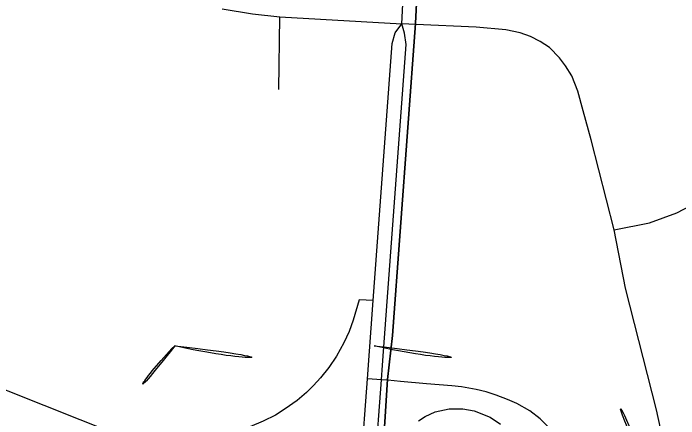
# Model space of a CAD drawing. Extents: x 208586767.6 to 208586821.4, y -134301046.9 to -134301022.9.
# Drawn here: x 208586780.235 to 208586780.6676, y -134301030.465 to -134301030.2013 of the extents above; entities that cross this region are included whole.
import ezdxf

# ---------------------------------------------------------------- set-up
doc = ezdxf.new("R2010")
doc.units = 0
for name, color, linetype in [('GM_X_City_Street', 7, 'Continuous'), ('GM_X_Corporation', 7, 'Continuous'), ('GM_X_Interchange_Ramps', 7, 'Continuous'), ('GM_X_Interstate_Route', 7, 'Continuous'), ('GM_X_Interstate_Shield', 7, 'Continuous'), ('GM_X_State_Route', 7, 'Continuous')]:
    doc.layers.add(name, color=color, linetype=linetype)

msp = doc.modelspace()

# ---------------------------------------------------------------- linework, layer by layer
at = {"layer": 'GM_X_City_Street'}
msp.add_line((208586780.40759, -134301030.25091), (208586780.40838, -134301030.2035), dxfattribs=at)
for points in [[(208586780.3709, -134301030.19847), (208586780.39057, -134301030.20172), (208586780.40838, -134301030.2035), (208586780.48761, -134301030.20811)], [(208586780.62579, -134301030.34215), (208586780.64877, -134301030.33749), (208586780.66642, -134301030.33116), (208586780.733, -134301030.29626), (208586780.76937, -134301030.27721), (208586780.80314, -134301030.26145), (208586780.84143, -134301030.24391), (208586780.86738, -134301030.23132), (208586780.86974, -134301030.23006), (208586780.89104, -134301030.21871), (208586780.90214, -134301030.21012), (208586780.9098, -134301030.20414)], [(208586780.66954, -134301030.53383), (208586780.65322, -134301030.45924), (208586780.63312, -134301030.38013), (208586780.62579, -134301030.34215), (208586780.61081, -134301030.28352), (208586780.60564, -134301030.26469), (208586780.60214, -134301030.25187), (208586780.59815, -134301030.24187), (208586780.59415, -134301030.23554), (208586780.59012, -134301030.23016), (208586780.58365, -134301030.22355), (208586780.57759, -134301030.21955), (208586780.57125, -134301030.21638), (208586780.5645, -134301030.21405), (208586780.55527, -134301030.21212), (208586780.53588, -134301030.21039), (208586780.49669, -134301030.20854), (208586780.48761, -134301030.20811)]]:
    msp.add_lwpolyline(points, dxfattribs=at)
at = {"layer": 'GM_X_Corporation'}
for points in [[(208586778.02826, -134301026.87222), (208586778.02826, -134301030.84072), (208586780.45606, -134301030.84072), (208586780.46226, -134301030.73232), (208586780.4715, -134301030.56429), (208586780.4725, -134301030.5433), (208586780.47482, -134301030.49456), (208586780.47836, -134301030.43953), (208586780.48165, -134301030.41091), (208586780.49647, -134301030.208), (208586780.51007, -134301029.93716), (208586780.52674, -134301029.60513), (208586780.54433, -134301029.31871), (208586780.54744, -134301029.28003), (208586780.55021, -134301029.2296), (208586780.55566, -134301029.13188), (208586780.5628, -134301029.05207), (208586780.56784, -134301028.98117), (208586780.57226, -134301028.915), (208586780.57856, -134301028.81386), (208586780.60576, -134301028.40742)], [(208586780.60576, -134301028.40742), (208586780.57856, -134301028.81386), (208586780.57226, -134301028.915), (208586780.56784, -134301028.98117), (208586780.5628, -134301029.05207), (208586780.55566, -134301029.13188), (208586780.55021, -134301029.2296), (208586780.54744, -134301029.28003), (208586780.54433, -134301029.31871), (208586780.52674, -134301029.60513), (208586780.51007, -134301029.93716), (208586780.49647, -134301030.208), (208586780.48165, -134301030.41091), (208586780.47836, -134301030.43953), (208586780.47482, -134301030.49456), (208586780.4725, -134301030.5433), (208586780.4715, -134301030.56429), (208586780.46226, -134301030.73232), (208586780.45606, -134301030.84072), (208586784.82826, -134301030.84072)]]:
    msp.add_lwpolyline(points, dxfattribs=at)
at = {"layer": 'GM_X_Interchange_Ramps'}
msp.add_line((208586780.47449, -134301030.43972), (208586780.46541, -134301030.43907), dxfattribs=at)
for points in [[(208586780.46896, -134301030.38819), (208586780.45988, -134301030.38764), (208586780.45605, -134301030.40098), (208586780.45336, -134301030.40828), (208586780.45002, -134301030.41567), (208586780.44524, -134301030.42428), (208586780.44017, -134301030.43182), (208586780.43485, -134301030.43851), (208586780.4303, -134301030.44346), (208586780.42571, -134301030.44792), (208586780.4196, -134301030.45311), (208586780.41189, -134301030.45868), (208586780.40541, -134301030.46263), (208586780.39756, -134301030.46666), (208586780.38892, -134301030.47023), (208586780.38068, -134301030.47287), (208586780.37222, -134301030.47486), (208586780.36345, -134301030.4762), (208586780.35599, -134301030.47678), (208586780.34721, -134301030.47682), (208586780.3297, -134301030.47561), (208586780.32612, -134301030.48462)], [(208586780.59988, -134301030.49433), (208586780.59797, -134301030.49046), (208586780.5939, -134301030.48408), (208586780.58878, -134301030.47718), (208586780.5837, -134301030.47125), (208586780.57757, -134301030.46508), (208586780.57093, -134301030.45984), (208586780.56244, -134301030.45524), (208586780.55627, -134301030.45243), (208586780.54894, -134301030.44963), (208586780.54255, -134301030.44763), (208586780.53588, -134301030.44595), (208586780.52654, -134301030.44428), (208586780.52019, -134301030.44359), (208586780.50378, -134301030.44231), (208586780.48686, -134301030.44075), (208586780.47858, -134301030.44006), (208586780.47449, -134301030.43972)], [(208586780.49851, -134301030.46632), (208586780.50273, -134301030.46367), (208586780.50922, -134301030.46061), (208586780.51834, -134301030.45862), (208586780.52736, -134301030.45853), (208586780.5346, -134301030.45981), (208586780.54503, -134301030.46403), (208586780.55171, -134301030.46861)]]:
    msp.add_lwpolyline(points, dxfattribs=at)
at = {"layer": 'GM_X_Interstate_Route'}
msp.add_lwpolyline([(208586780.09532, -134301030.39349), (208586780.13544, -134301030.40877), (208586780.32612, -134301030.48462), (208586780.41859, -134301030.52216), (208586780.45798, -134301030.53794), (208586780.46685, -134301030.54149), (208586780.47272, -134301030.54383), (208586780.50797, -134301030.55791), (208586780.62489, -134301030.6048), (208586780.69458, -134301030.63309), (208586780.73801, -134301030.65327), (208586780.77486, -134301030.67366), (208586780.81609, -134301030.70064), (208586780.85319, -134301030.73031), (208586780.87885, -134301030.75268), (208586780.90251, -134301030.77719), (208586780.93303, -134301030.8108), (208586780.95651, -134301030.84072)], dxfattribs=at)
at = {"layer": 'GM_X_Interstate_Shield'}
for centre, start_param, end_param in [((208586780.51414, -134301030.52766), 2.47259, 2.911027), ((208586780.40489, -134301030.24773), 4.415841, 5.008937), ((208586780.53461, -134301030.24773), 4.415841, 5.008937), ((208586780.42536, -134301030.52766), 0.230566, 0.669003)]:
    msp.add_ellipse(centre, major_axis=(0.22195, 0), ratio=0.8, start_param=start_param, end_param=end_param, dxfattribs=at)
at = {"layer": 'GM_X_State_Route'}
msp.add_line((208586780.48761, -134301030.20811), (208586780.49527, -134301030.07265), dxfattribs=at)
for points in [[(208586780.45549, -134301030.57194), (208586780.45644, -134301030.5588), (208586780.45798, -134301030.53794), (208586780.46122, -134301030.49414), (208586780.46541, -134301030.43907), (208586780.46896, -134301030.38819), (208586780.48128, -134301030.22102), (208586780.48339, -134301030.21404), (208586780.48761, -134301030.20811)], [(208586780.47516, -134301030.4301), (208586780.47805, -134301030.38873), (208586780.49037, -134301030.22157), (208586780.48927, -134301030.21418), (208586780.48761, -134301030.20811)], [(208586780.46541, -134301030.5611), (208586780.46685, -134301030.54149), (208586780.4703, -134301030.49479), (208586780.47449, -134301030.43972), (208586780.47516, -134301030.4301)]]:
    msp.add_lwpolyline(points, dxfattribs=at)

doc.saveas('drawing.dxf')
